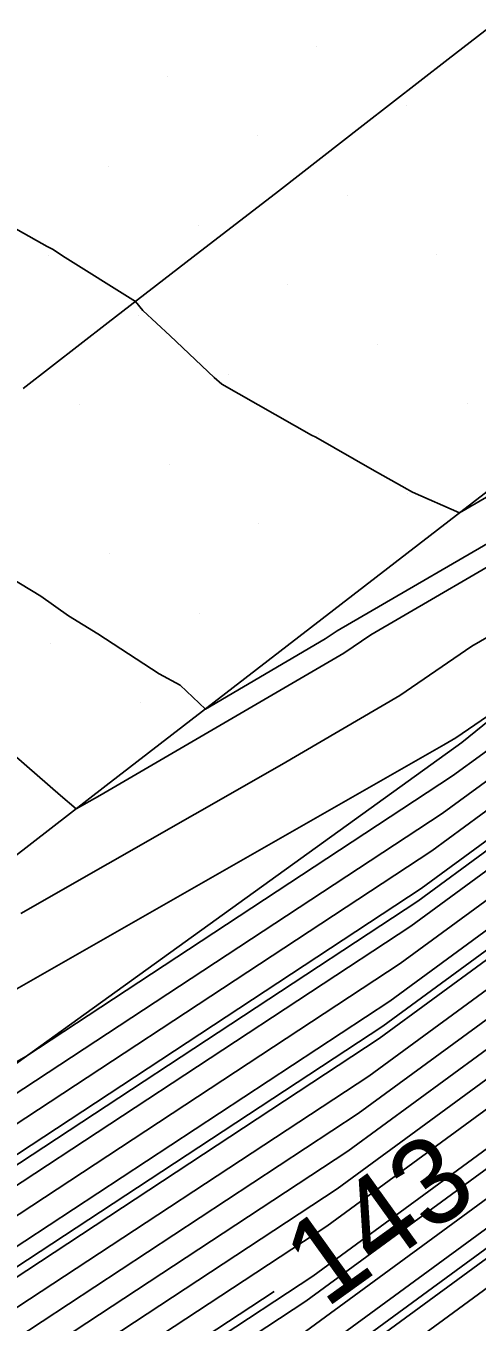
# Model space of a CAD drawing. Extents: x 2354170 to 2357230, y 866100 to 868290.
# Drawn here: x 2355944.88 to 2355955.36, y 866854.54 to 866884.68 of the extents above; entities that cross this region are included whole.
import ezdxf

# ---------------------------------------------------------------- set-up
doc = ezdxf.new("R2010")
doc.units = 0
for name, color, linetype in [('Default', 7, 'Continuous'), ('DTM Contours Major', 7, 'Continuous'), ('DTM Contours Minor', 7, 'Continuous'), ('Exist DTM Breakline', 7, 'Continuous'), ('Exist DTM Scan Elevation Point', 7, 'Continuous'), ('Exist Roads EOP', 7, 'Continuous'), ('PH Exist DTM Breakline', 7, 'Continuous')]:
    doc.layers.add(name, color=color, linetype=linetype)

msp = doc.modelspace()

# ---------------------------------------------------------------- linework, layer by layer
at = {"layer": 'Default'}
for points in [[(2355878.009, 866808.843), (2355900.722, 866824.448), (2355902.728, 866825.754), (2355916.756, 866835.686), (2355921.274, 866839.149), (2355924.024, 866841.024), (2355940.235, 866851.594), (2355944.64, 866854.152), (2355952.603, 866859.39), (2355960.423, 866865.123), (2355962.038, 866866.352), (2355967.177, 866870.005), (2355980.404, 866880.057), (2355985.923, 866883.921), (2355987.856, 866886.591), (2355989.331, 866887.722), (2356000.038, 866894.209), (2356002.698, 866896.475), (2356006.301, 866899.192), (2356016.57, 866905.416), (2356025.933, 866912.523), (2356033.301, 866917.208), (2356038.025, 866920.522)], [(2356037.061, 866920.563), (2356032.897, 866917.643), (2356026.404, 866913.513), (2356016.299, 866905.844), (2356005.217, 866899.127), (2356002.239, 866896.881), (2356000.041, 866895.009), (2355988.731, 866888.157), (2355987.624, 866887.308), (2355985.481, 866884.347), (2355980.436, 866880.815), (2355966.211, 866870.005), (2355961.583, 866866.715), (2355959.876, 866865.415), (2355952.847, 866860.262), (2355944.143, 866854.537), (2355940.25, 866852.277), (2355923.084, 866841.084), (2355920.869, 866839.573), (2355917.23, 866836.785), (2355902.22, 866826.157), (2355900.761, 866825.207), (2355879.66, 866810.71)], [(2356035.132, 866920.645), (2356032.09, 866918.512), (2356027.347, 866915.495), (2356015.759, 866906.7), (2356003.05, 866898.998), (2356001.322, 866897.695), (2356000.047, 866896.608), (2355987.531, 866889.026), (2355987.161, 866888.742), (2355984.596, 866885.199), (2355980.499, 866882.331), (2355964.279, 866870.005), (2355960.673, 866867.441), (2355958.782, 866866.001), (2355953.334, 866862.007), (2355943.149, 866855.308), (2355940.28, 866853.642), (2355921.204, 866841.203), (2355920.06, 866840.423), (2355918.18, 866838.983), (2355901.203, 866826.962), (2355900.839, 866826.725), (2355895.574, 866823.108), (2355881.424, 866814.3)], [(2355880.319, 866808.966), (2355900.644, 866822.93), (2355903.745, 866824.949), (2355915.806, 866833.489), (2355922.084, 866838.299), (2355925.905, 866840.904), (2355940.206, 866850.229), (2355945.634, 866853.381), (2355952.115, 866857.645), (2355961.518, 866864.537), (2355962.947, 866865.626), (2355969.109, 866870.006), (2355980.34, 866878.541), (2355986.807, 866883.069), (2355988.319, 866885.158), (2355990.532, 866886.853), (2356000.032, 866892.609), (2356003.614, 866895.661), (2356008.468, 866899.322), (2356017.11, 866904.56), (2356024.991, 866910.541), (2356034.108, 866916.339)], [(2355881.474, 866809.027), (2355900.606, 866822.17), (2355904.253, 866824.546), (2355915.331, 866832.39), (2355922.488, 866837.874), (2355926.845, 866840.845), (2355940.191, 866849.547), (2355946.131, 866852.996), (2355951.872, 866856.772), (2355962.065, 866864.244), (2355963.402, 866865.263), (2355970.075, 866870.006), (2355980.309, 866877.783), (2355987.249, 866882.643), (2355988.551, 866884.441), (2355991.132, 866886.419), (2356000.029, 866891.809), (2356004.073, 866895.254), (2356009.551, 866899.386), (2356017.381, 866904.131), (2356024.52, 866909.55), (2356034.511, 866915.904)], [(2355883.784, 866809.15), (2355900.528, 866820.652), (2355905.27, 866823.741), (2355914.382, 866830.193), (2355923.298, 866837.024), (2355928.725, 866840.725), (2355940.161, 866848.182), (2355947.124, 866852.225), (2355951.384, 866855.027), (2355963.159, 866863.659), (2355964.312, 866864.536), (2355972.007, 866870.007), (2355980.245, 866876.267), (2355988.134, 866881.791), (2355989.014, 866883.007), (2355992.332, 866885.55), (2356000.022, 866890.209), (2356004.989, 866894.441), (2356011.718, 866899.516), (2356017.921, 866903.275), (2356023.577, 866907.568), (2356035.318, 866915.035)], [(2355884.939, 866809.211), (2355900.489, 866819.893), (2355905.778, 866823.338), (2355913.907, 866829.094), (2355923.703, 866836.599), (2355929.665, 866840.665), (2355940.146, 866847.499), (2355947.621, 866851.84), (2355951.141, 866854.155), (2355963.707, 866863.366), (2355964.766, 866864.173), (2355972.973, 866870.007), (2355980.213, 866875.509), (2355988.576, 866881.365), (2355989.246, 866882.29), (2355992.932, 866885.115), (2356000.019, 866889.409), (2356005.448, 866894.034), (2356012.801, 866899.58), (2356018.191, 866902.847), (2356023.106, 866906.577), (2356035.722, 866914.6)], [(2355886.095, 866809.272), (2355900.45, 866819.134), (2355906.287, 866822.935), (2355913.433, 866827.995), (2355924.107, 866836.175), (2355930.606, 866840.605), (2355940.131, 866846.816), (2355948.118, 866851.454), (2355950.897, 866853.282), (2355964.254, 866863.074), (2355965.221, 866863.81), (2355973.939, 866870.007), (2355980.182, 866874.751), (2355989.018, 866880.939), (2355989.477, 866881.574), (2355993.532, 866884.681), (2356000.016, 866888.61), (2356005.906, 866893.627), (2356013.885, 866899.645), (2356018.462, 866902.419), (2356022.635, 866905.587), (2356036.125, 866914.165)], [(2355888.405, 866809.395), (2355900.372, 866817.616), (2355907.303, 866822.13), (2355912.483, 866825.798), (2355924.917, 866835.325), (2355932.486, 866840.486), (2355940.101, 866845.451), (2355949.112, 866850.684), (2355950.409, 866851.537), (2355965.348, 866862.488), (2355966.131, 866863.084), (2355975.871, 866870.008), (2355980.118, 866873.236), (2355989.902, 866880.087), (2355989.941, 866880.14), (2355994.732, 866883.812), (2356000.01, 866887.01), (2356006.823, 866892.814), (2356016.052, 866899.775), (2356019.002, 866901.563), (2356021.693, 866903.605), (2356036.932, 866913.296)], [(2356014.677, 866908.412), (2356005.71, 866902.978), (2355999.764, 866899.402), (2355990.649, 866893.661), (2355984.516, 866889.236), (2355982.828, 866886.904), (2355980.626, 866885.362), (2355960.415, 866870.004), (2355958.854, 866868.894), (2355956.593, 866867.172), (2355954.309, 866865.497), (2355941.161, 866856.849)], [(2356015.218, 866907.556), (2356000.883, 866898.869), (2356000.406, 866898.508), (2356000.053, 866898.208), (2355994.351, 866894.753), (2355988.163, 866890.856), (2355986.127, 866889.387), (2355983.712, 866886.052), (2355980.563, 866883.846), (2355962.347, 866870.004), (2355959.764, 866868.167), (2355957.687, 866866.586), (2355953.822, 866863.752), (2355942.155, 866856.079), (2355940.31, 866855.007), (2355919.324, 866841.323), (2355919.25, 866841.273), (2355919.129, 866841.18), (2355917.483, 866840.015), (2355903.478, 866830.629), (2355902.107, 866829.787), (2355900.182, 866828.586), (2355897.403, 866826.833)], [(2356009.952, 866907.368), (2355999.058, 866900.815), (2355994.378, 866897.868), (2355982.099, 866889.008), (2355981.501, 866888.182), (2355980.722, 866887.636), (2355957.518, 866870.003), (2355957.49, 866869.983), (2355956.662, 866869.352), (2355954.867, 866868.128), (2355954.589, 866867.966), (2355942.923, 866861.297)], [(2356015.488, 866907.128), (2356001.967, 866898.933), (2356000.864, 866898.102), (2356000.05, 866897.408), (2355986.931, 866889.46), (2355986.929, 866889.458), (2355984.154, 866885.626), (2355980.531, 866883.088), (2355963.313, 866870.004), (2355960.218, 866867.804), (2355958.234, 866866.293), (2355953.578, 866862.88), (2355942.652, 866855.693), (2355940.295, 866854.325), (2355920.264, 866841.263), (2355919.655, 866840.848), (2355918.654, 866840.081), (2355905.035, 866830.438), (2355901.521, 866828.083), (2355901.177, 866827.871), (2355900.694, 866827.57), (2355899.996, 866827.13)], [(2356010.284, 866906.342), (2355999.529, 866899.873), (2355991.892, 866895.063), (2355983.71, 866889.16), (2355982.386, 866887.33), (2355980.658, 866886.12), (2355959.449, 866870.003), (2355958.399, 866869.257), (2355956.046, 866867.464), (2355954.553, 866866.37), (2355940.664, 866857.235)], [(2355944.758, 866864.043), (2355950.825, 866867.51), (2355953.568, 866869.113), (2355955.245, 866870.257), (2355957.091, 866871.332), (2355958.382, 866872.083), (2355959.302, 866872.584), (2355971.32, 866881.225), (2355980.753, 866888.394), (2355981.059, 866888.608), (2355981.294, 866888.932), (2355995.621, 866899.27), (2355998.822, 866901.286), (2356006.274, 866905.768)], [(2356005.744, 866904.224), (2355999.293, 866900.344), (2355993.135, 866896.465), (2355982.905, 866889.084), (2355981.943, 866887.756), (2355980.69, 866886.878), (2355958.484, 866870.003), (2355957.944, 866869.62), (2355955.498, 866867.757), (2355954.796, 866867.242), (2355944.876, 866860.717), (2355941.089, 866858.552), (2355940.586, 866858.265), (2355939.852, 866857.83), (2355938.693, 866857.155), (2355936.687, 866855.967), (2355926.064, 866850.141), (2355923.157, 866848.272)], [(2355909.887, 866830.06), (2355916.281, 866834.588), (2355921.679, 866838.724), (2355924.965, 866840.964), (2355940.221, 866850.912), (2355945.137, 866853.767), (2355952.359, 866858.517), (2355960.97, 866864.83), (2355962.492, 866865.989), (2355968.143, 866870.006), (2355980.372, 866879.299), (2355986.365, 866883.495), (2355988.087, 866885.874), (2355989.932, 866887.288), (2355991.117, 866888.006)], [(2355976.35, 866887.331), (2355973.177, 866885.228), (2355963.19, 866878.047), (2355960.323, 866876.484), (2355956.301, 866874.143), (2355954.952, 866873.358), (2355953.863, 866873.843), (2355953.793, 866873.878), (2355953.736, 866873.907), (2355952.926, 866874.368), (2355951.614, 866875.116), (2355951.517, 866875.168), (2355949.434, 866876.351), (2355949.252, 866876.511), (2355948.232, 866877.473), (2355947.599, 866878.064), (2355947.426, 866878.275), (2355945.726, 866879.335), (2355945.508, 866879.48), (2355945.37, 866879.554), (2355943.466, 866880.626)], [(2355975.869, 866881.013), (2355961.381, 866870.004), (2355959.309, 866868.53), (2355957.14, 866866.879), (2355954.065, 866864.625), (2355941.658, 866856.464), (2355940.325, 866855.69), (2355924.46, 866845.345), (2355920.728, 866843.299), (2355919.968, 866842.809), (2355918.987, 866842.163), (2355917.665, 866841.318), (2355915.748, 866840.087), (2355905.435, 866833.176), (2355903.038, 866831.702), (2355899.671, 866829.602), (2355894.809, 866826.536), (2355894.007, 866826.03), (2355893.819, 866826.136), (2355892.822, 866826.601)], [(2355944.044, 866868.204), (2355945.678, 866866.79), (2355946.047, 866866.476), (2355946.593, 866866.788), (2355947.06, 866867.055), (2355952.269, 866870.098), (2355952.897, 866870.527), (2355956.696, 866872.737), (2355959.352, 866874.283), (2355961.246, 866875.316), (2355968.231, 866880.338)], [(2355975.128, 866877.515), (2355965.245, 866870.005), (2355961.128, 866867.078), (2355959.329, 866865.708), (2355953.09, 866861.135), (2355943.646, 866854.923), (2355940.265, 866852.959), (2355922.144, 866841.144), (2355920.464, 866839.998), (2355917.705, 866837.884), (2355901.711, 866826.559), (2355900.8, 866825.966), (2355892.971, 866820.587)], [(2355887.381, 866809.424), (2355900.411, 866818.375), (2355906.795, 866822.533), (2355912.958, 866826.896), (2355924.512, 866835.75), (2355931.546, 866840.545), (2355940.116, 866846.134), (2355948.615, 866851.069), (2355950.653, 866852.41), (2355964.801, 866862.781), (2355965.676, 866863.447), (2355969.598, 866866.235)], [(2355868.051, 866798.966), (2355873.589, 866802.699), (2355877.602, 866805.634), (2355879.708, 866807.081), (2355882.629, 866809.088), (2355900.567, 866821.411), (2355904.762, 866824.143), (2355914.857, 866831.291), (2355922.893, 866837.449), (2355927.785, 866840.785), (2355940.176, 866848.864), (2355946.627, 866852.61), (2355950.649, 866855.256)]]:
    msp.add_lwpolyline(points, dxfattribs=at)
at = {"layer": 'DTM Contours Major'}
msp.add_lwpolyline([(2355975.199, 866877.813), (2355964.923, 866870.005), (2355960.976, 866867.199), (2355959.146, 866865.806), (2355953.172, 866861.426), (2355943.48, 866855.051), (2355940.27, 866853.187), (2355921.831, 866841.164), (2355920.33, 866840.14), (2355917.863, 866838.25), (2355901.542, 866826.693), (2355900.813, 866826.219), (2355893.044, 866820.881)], dxfattribs=at)
at = {"layer": 'DTM Contours Minor'}
for points in [[(2356035.939, 866925.893), (2356030.82, 866922.021), (2356028.97, 866920.68), (2356014.377, 866909.494), (2356013.63, 866908.967), (2355999.293, 866900.344), (2355993.135, 866896.465), (2355982.905, 866889.084), (2355981.943, 866887.756), (2355980.69, 866886.878), (2355958.484, 866870.003), (2355957.944, 866869.62), (2355955.498, 866867.757), (2355954.796, 866867.242), (2355944.876, 866860.717), (2355941.089, 866858.552), (2355940.586, 866858.265), (2355939.852, 866857.83), (2355938.693, 866857.155), (2355936.687, 866855.967), (2355928.295, 866851.365)], [(2355879.164, 866808.905), (2355900.683, 866823.689), (2355903.236, 866825.351), (2355916.281, 866834.588), (2355921.679, 866838.724), (2355924.965, 866840.964), (2355940.221, 866850.912), (2355945.137, 866853.767), (2355952.359, 866858.517), (2355960.97, 866864.83), (2355962.492, 866865.989), (2355968.143, 866870.006), (2355980.372, 866879.299), (2355986.365, 866883.495), (2355988.087, 866885.874), (2355989.932, 866887.288), (2356000.035, 866893.409), (2356003.156, 866896.068), (2356007.384, 866899.257), (2356016.84, 866904.988), (2356025.462, 866911.532), (2356033.704, 866916.773), (2356034.137, 866917.077)], [(2355897.375, 866818.974), (2355900.554, 866821.158), (2355904.931, 866824.009), (2355914.699, 866830.925), (2355923.028, 866837.308), (2355928.098, 866840.765), (2355940.171, 866848.637), (2355946.793, 866852.482), (2355951.547, 866855.609), (2355962.795, 866863.854), (2355964.008, 866864.779), (2355971.363, 866870.007), (2355980.266, 866876.773), (2355987.839, 866882.075), (2355988.86, 866883.485), (2355991.932, 866885.839), (2356000.024, 866890.743), (2356004.684, 866894.712), (2356010.996, 866899.473), (2356017.741, 866903.561), (2356023.892, 866908.229), (2356035.049, 866915.325)], [(2355886.865, 866809.313), (2355900.424, 866818.628), (2355906.626, 866822.667), (2355913.116, 866827.263), (2355924.377, 866835.891), (2355931.232, 866840.565), (2355940.121, 866846.361), (2355948.449, 866851.198), (2355950.734, 866852.7), (2355964.619, 866862.878), (2355965.524, 866863.568), (2355974.583, 866870.008), (2355980.16, 866874.246), (2355989.313, 866880.655), (2355989.632, 866881.096), (2355993.932, 866884.391), (2356000.014, 866888.076), (2356006.212, 866893.356), (2356014.607, 866899.688), (2356018.642, 866902.134), (2356020.893, 866903.842)], [(2355991.394, 866896.894), (2355988.716, 866894.961), (2355981.396, 866890.024), (2355980.656, 866889.51), (2355979.739, 866888.89), (2355978.526, 866888.095), (2355976.915, 866887.026), (2355961.894, 866876.226), (2355959.676, 866875.017), (2355956.564, 866873.206), (2355952.114, 866870.616), (2355951.836, 866870.427), (2355949.049, 866868.798), (2355948.467, 866869.356), (2355947.975, 866869.615), (2355946.553, 866870.549), (2355945.869, 866870.963), (2355945.222, 866871.422), (2355943.762, 866872.31)], [(2355980.592, 866884.357), (2355980.584, 866884.352), (2355961.703, 866870.004), (2355959.46, 866868.409), (2355957.322, 866866.781), (2355953.984, 866864.334), (2355941.824, 866856.335), (2355940.32, 866855.462), (2355922.425, 866843.794), (2355920.136, 866842.538), (2355919.669, 866842.238), (2355919.067, 866841.842), (2355918.256, 866841.323), (2355917.08, 866840.568), (2355904.783, 866832.327), (2355902.727, 866831.064), (2355899.841, 866829.264)]]:
    msp.add_lwpolyline(points, dxfattribs=at)
at = {"layer": 'Exist DTM Breakline'}
msp.add_lwpolyline([(2355980.339, 866903.875), (2355978.366, 866902.339), (2355976.394, 866900.803), (2355974.422, 866899.267), (2355972.452, 866897.727), (2355970.482, 866896.188), (2355968.512, 866894.649), (2355966.542, 866893.11), (2355964.566, 866891.578), (2355962.59, 866890.046), (2355960.615, 866888.514), (2355958.639, 866886.983), (2355956.666, 866885.447), (2355954.693, 866883.912), (2355952.72, 866882.377), (2355950.746, 866880.842), (2355948.769, 866879.313), (2355946.79, 866877.784), (2355944.812, 866876.255)], dxfattribs=at)
at = {"layer": 'Exist DTM Scan Elevation Point'}
for p, q in [((2355951.638, 866884.213), (2355951.638, 866884.213)), ((2355948.173, 866883.507), (2355948.173, 866883.507)), ((2355953.722, 866882.834), (2355953.722, 866882.834)), ((2355950.258, 866882.128), (2355950.258, 866882.128)), ((2355946.794, 866881.422), (2355946.794, 866881.422)), ((2355952.343, 866880.749), (2355952.343, 866880.749)), ((2355948.879, 866880.043), (2355948.879, 866880.043)), ((2355945.414, 866879.338), (2355945.414, 866879.338)), ((2355954.428, 866879.369), (2355954.428, 866879.369)), ((2355950.964, 866878.664), (2355950.964, 866878.664)), ((2355947.499, 866877.958), (2355947.499, 866877.958)), ((2355953.049, 866877.284), (2355953.049, 866877.284)), ((2355949.584, 866876.579), (2355949.584, 866876.579)), ((2355946.12, 866875.873), (2355946.12, 866875.873)), ((2355955.134, 866875.905), (2355955.134, 866875.905)), ((2355951.669, 866875.199), (2355951.669, 866875.199)), ((2355948.205, 866874.494), (2355948.205, 866874.494)), ((2355953.754, 866873.82), (2355953.754, 866873.82)), ((2355950.29, 866873.114), (2355950.29, 866873.114)), ((2355946.825, 866872.409), (2355946.825, 866872.409)), ((2355948.91, 866871.029), (2355948.91, 866871.029)), ((2355945.446, 866870.324), (2355945.446, 866870.324)), ((2355947.531, 866868.944), (2355947.531, 866868.944))]:
    msp.add_line(p, q, dxfattribs=at)
at = {"layer": 'Exist Roads EOP'}
msp.add_lwpolyline([(2355998.811, 866907.571), (2355994.128, 866903.82), (2355989.473, 866900.034), (2355984.802, 866896.269), (2355980.078, 866892.57), (2355975.315, 866888.922), (2355970.536, 866885.293), (2355965.761, 866881.66), (2355960.997, 866878.013), (2355956.242, 866874.354), (2355951.492, 866870.688), (2355946.746, 866867.017), (2355942.002, 866863.344), (2355937.257, 866859.671), (2355932.512, 866855.998), (2355927.767, 866852.326), (2355923.024, 866848.652), (2355918.285, 866844.972), (2355913.553, 866841.283), (2355908.826, 866837.588), (2355904.101, 866833.891), (2355899.371, 866830.198)], dxfattribs=at)
at = {"layer": 'PH Exist DTM Breakline'}
msp.add_lwpolyline([(2356039.952, 866933.48), (2356021.008, 866919.065), (2355998.312, 866902.306), (2355980.774, 866888.883), (2355955.013, 866868.017), (2355940.364, 866857.468), (2355919.194, 866841.331), (2355900.865, 866827.23), (2355874.786, 866806.913), (2355854.45, 866791.065), (2355833.22, 866775.931), (2355812.495, 866759.639), (2355789.581, 866742.905), (2355764.464, 866722.869), (2355746.918, 866706.979)], dxfattribs=at)

# ---------------------------------------------------------------- texts
at = {"layer": 'Default'}
msp.add_text('143', height=2, rotation=35.6758, dxfattribs=at).set_placement((2355951.837, 866854.841))

doc.saveas('drawing.dxf')
